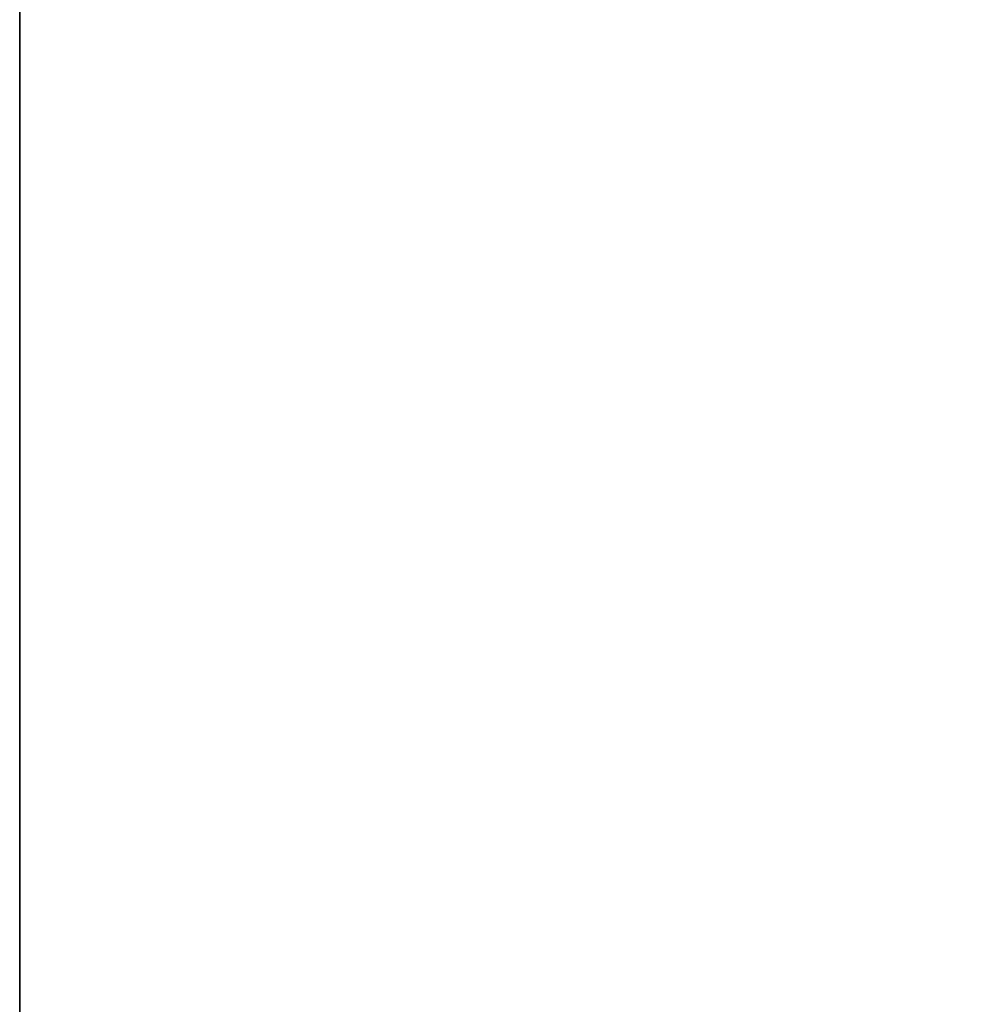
# Model space of a CAD drawing. Header units: metres. Extents: x 209848 to 209928, y 1182430 to 1182563.
# Tile 907 of 1056: x 209850.0697 to 209850.1102, y 1182499.6296 to 1182499.6708. Entities that reach past the tile are written whole.
import ezdxf

# ---------------------------------------------------------------- set-up
doc = ezdxf.new("R2010")
doc.units = ezdxf.units.M
doc.header["$MEASUREMENT"] = 0
doc.linetypes.add('DGN Style 2', pattern=[15.036391, 9.021834, -6.014556])
doc.layers.get('0').update_dxf_attribs({"color": 254})

# ---------------------------------------------------------------- blocks, each defined once
blk = doc.blocks.new('*U2')
at = {"color": 3, "linetype": 'Continuous'}
blk.add_line((-1.275, 0.486975), (-1.275, 0.69573), dxfattribs=at)
blk = doc.blocks.new('*U3')
at = {"color": 3, "linetype": 'Continuous'}
blk.add_line((-1.275, 0.490976), (-1.275, 0.680385), dxfattribs=at)
blk = doc.blocks.new('*U4')
at = {"color": 3, "linetype": 'Continuous'}
blk.add_line((-1.275, 0.507567), (-1.275, 0.639447), dxfattribs=at)
blk = doc.blocks.new('*U5')
at = {"color": 3, "linetype": 'Continuous'}
blk.add_line((-1.275, 0.519595), (-1.275, 0.649364), dxfattribs=at)
blk = doc.blocks.new('*U6')
at = {"color": 3, "linetype": 'Continuous'}
for p, q in [((-1.275, 0.594367), (-1.275, 0.737017)), ((-1.275, 0.452676), (-1.275, 0.594367))]:
    blk.add_line(p, q, dxfattribs=at)
blk = doc.blocks.new('*U7')
at = {"color": 3, "linetype": 'Continuous'}
blk.add_line((-1.275, 0.492542), (-1.275, 0.631924), dxfattribs=at)
blk = doc.blocks.new('*U8')
at = {"color": 3, "linetype": 'Continuous'}
blk.add_line((-1.275, 0.544851), (-1.275, 0.675959), dxfattribs=at)
blk = doc.blocks.new('*U9')
at = {"color": 3, "linetype": 'Continuous'}
for p, q in [((-1.275, 0.589618), (-1.275, 0.702056)), ((-1.275, 0.477166), (-1.275, 0.589618))]:
    blk.add_line(p, q, dxfattribs=at)
blk = doc.blocks.new('ATTEMP_5')
at = {"color": 254, "flags": 128}
blk.add_lwpolyline([(0, 1.275), (-2.309, 1.275), (-2.309, 0.5138), (-7.62, 0.5138), (-7.62, -0.5138), (-2.309, -0.5138), (-2.309, -1.275), (0, -1.275), (0, 1.275), (0, 1.275)], dxfattribs=at)
blk = doc.blocks.new('ATTEMP_1')
at = {"color": 254, "rotation": 90}
blk.add_blockref('ATTEMP_5', (0, 1.72), dxfattribs=at)
blk = doc.blocks.new('ATTEMP')
at = {"color": 3, "linetype": 'Continuous'}
for name in ['*U9', '*U8', '*U7', '*U6', '*U5', '*U4', '*U3', '*U2']:
    blk.add_blockref(name, (-8.511171, 0), dxfattribs=at)
at = {"color": 254}
blk.add_blockref('ATTEMP_1', (-8.511171, 0), dxfattribs=at)

msp = doc.modelspace()

# ---------------------------------------------------------------- block references
at = {"color": 1, "linetype": 'DGN Style 2'}
msp.add_blockref('ATTEMP', (209859.855907, 1182499.061067), dxfattribs=at)

doc.saveas('drawing.dxf')
